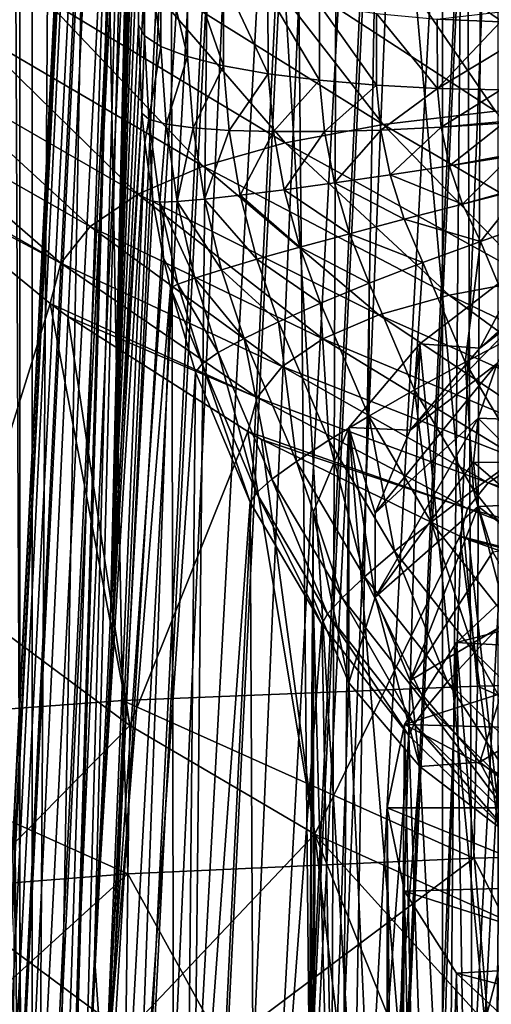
# Model space of a CAD drawing. Header units: metres. Extents: x -24 to 24, y -69 to 184.
# Tile 360 of 656: x -13.41 to -11.52, y 123.95 to 127.9. Entities that reach past the tile are written whole.
import ezdxf

# ---------------------------------------------------------------- set-up
doc = ezdxf.new("R2010")
doc.units = ezdxf.units.M
for name, color, linetype in [('1772', 7, 'CONTINUOUS'), ('1905', 7, 'CONTINUOUS'), ('1939', 7, 'CONTINUOUS'), ('3485', 7, 'CONTINUOUS'), ('367', 7, 'CONTINUOUS'), ('369', 7, 'CONTINUOUS'), ('373', 7, 'CONTINUOUS'), ('381', 7, 'CONTINUOUS'), ('382', 7, 'CONTINUOUS'), ('407', 7, 'CONTINUOUS'), ('417', 2, 'CONTINUOUS'), ('418', 3, 'CONTINUOUS'), ('427', 2, 'CONTINUOUS'), ('436', 7, 'CONTINUOUS'), ('437', 7, 'CONTINUOUS'), ('489', 7, 'CONTINUOUS'), ('490', 7, 'CONTINUOUS'), ('491', 7, 'CONTINUOUS'), ('513', 7, 'CONTINUOUS'), ('554', 2, 'CONTINUOUS'), ('563', 2, 'CONTINUOUS')]:
    doc.layers.add(name, color=color, linetype=linetype)

msp = doc.modelspace()

# ---------------------------------------------------------------- linework, layer by layer
at = {"layer": '1772'}
for points in [[(-11.492984, 126.51994, 223.622903), (-11.569776, 126.30053, 222.830536), (-11.358365, 126.292622, 223.201253)], [(-11.569776, 126.30053, 222.830536), (-11.588732, 126.124379, 222.193657), (-11.392003, 126.123366, 222.601197)], [(-11.358365, 126.292622, 223.201253), (-11.569776, 126.30053, 222.830536), (-11.392003, 126.123366, 222.601197)], [(-11.392003, 126.123366, 222.601197), (-11.588732, 126.124379, 222.193657), (-11.391558, 125.955093, 222.003946)], [(-11.588732, 126.124379, 222.193657), (-11.569726, 125.9468, 221.551761), (-11.391558, 125.955093, 222.003946)], [(-11.391558, 125.955093, 222.003946), (-11.569726, 125.9468, 221.551761), (-11.357111, 125.78612, 221.404918)], [(-11.569726, 125.9468, 221.551761), (-11.510356, 125.764342, 220.892899), (-11.357111, 125.78612, 221.404918)]]:
    msp.add_3dface(points, dxfattribs=at)
at = {"layer": '1905'}
for points in [[(-11.655954, 125.400946, 225.138283), (-11.310268, 125.723192, 226.340919), (-10.637444, 125.664509, 226.121914)], [(-10.962562, 125.361433, 224.990819), (-11.655954, 125.400946, 225.138283), (-10.637444, 125.664509, 226.121914)], [(-11.865022, 125.070901, 223.906539), (-11.655954, 125.400946, 225.138283), (-10.962562, 125.361433, 224.990819)], [(-11.159182, 125.051038, 223.832406), (-11.865022, 125.070901, 223.906539), (-10.962562, 125.361433, 224.990819)], [(-11.935, 124.736889, 222.659989), (-11.865022, 125.070901, 223.906539), (-11.225, 124.736889, 222.659989)], [(-11.225, 124.736889, 222.659989), (-11.865022, 125.070901, 223.906539), (-11.159182, 125.051038, 223.832406)], [(-11.935, 124.736889, 222.659989), (-11.225, 124.736889, 222.659989), (-11.159182, 124.422742, 221.487576)], [(-11.865021, 124.402876, 221.413433), (-11.935, 124.736889, 222.659989), (-11.159182, 124.422742, 221.487576)], [(-10.962563, 124.112347, 220.329165), (-11.865021, 124.402876, 221.413433), (-11.159182, 124.422742, 221.487576)], [(-11.655952, 124.07283, 220.181687), (-11.865021, 124.402876, 221.413433), (-10.962563, 124.112347, 220.329165)], [(-10.637447, 123.809272, 219.198074), (-11.655952, 124.07283, 220.181687), (-10.962563, 124.112347, 220.329165)], [(-11.310265, 123.750584, 218.979048), (-11.655952, 124.07283, 220.181687), (-10.637447, 123.809272, 219.198074)]]:
    msp.add_3dface(points, dxfattribs=at)
at = {"layer": '1939'}
for points in [[(-11.935, 124.736889, 222.659989), (-11.865021, 124.402876, 221.413433), (-11.935, 120.732408, 223.732986)], [(-11.935, 120.732408, 223.732986), (-11.865021, 124.402876, 221.413433), (-11.896881, 120.464463, 222.818033)], [(-11.896881, 120.464463, 222.818033), (-11.865021, 124.402876, 221.413433), (-11.782335, 120.154777, 221.917788)], [(-11.865021, 124.402876, 221.413433), (-11.655952, 124.07283, 220.181687), (-11.782335, 120.154777, 221.917788)], [(-11.782335, 120.154777, 221.917788), (-11.655952, 124.07283, 220.181687), (-11.591013, 119.804299, 221.036571)], [(-11.655952, 124.07283, 220.181687), (-11.310265, 123.750584, 218.979048), (-11.591013, 119.804299, 221.036571)]]:
    msp.add_3dface(points, dxfattribs=at)
at = {"layer": '3485'}
for points in [[(-11.310268, 125.723192, 226.340919), (-11.655954, 125.400946, 225.138283), (-11.322133, 121.367769, 227.471313)], [(-11.655954, 125.400946, 225.138283), (-11.865022, 125.070901, 223.906539), (-11.782335, 121.139764, 225.593809)], [(-11.655954, 125.400946, 225.138283), (-11.782335, 121.139764, 225.593809), (-11.591013, 121.276849, 226.532204)], [(-11.655954, 125.400946, 225.138283), (-11.591013, 121.276849, 226.532204), (-11.322133, 121.367769, 227.471313)], [(-11.865022, 125.070901, 223.906539), (-11.935, 124.736889, 222.659989), (-11.896881, 120.957837, 224.659331)], [(-11.865022, 125.070901, 223.906539), (-11.896881, 120.957837, 224.659331), (-11.782335, 121.139764, 225.593809)], [(-11.935, 124.736889, 222.659989), (-11.935, 120.732408, 223.732986), (-11.896881, 120.957837, 224.659331)]]:
    msp.add_3dface(points, dxfattribs=at)
at = {"layer": '367'}
for points in [[(-13.359252, 145.2, -20.238401), (-15.119628, -68.3, -18.959413), (-15.119628, 145.2, -18.959413)], [(-13.359252, -68.3, -20.238401), (-15.119628, -68.3, -18.959413), (-13.359252, 145.2, -20.238401)], [(-11.491315, 145.2, -21.354442), (-13.359252, -68.3, -20.238401), (-13.359252, 145.2, -20.238401)], [(-11.491315, -68.3, -21.354442), (-13.359252, -68.3, -20.238401), (-11.491315, 145.2, -21.354442)]]:
    msp.add_3dface(points, dxfattribs=at)
at = {"layer": '369'}
for points in [[(-13.359252, 145.2, 20.238401), (-15.119628, 145.2, 18.959413), (-14.308195, 125.070032, 19.579021)], [(-12.996919, 125.167493, 20.472973), (-13.359252, 145.2, 20.238401), (-14.308195, 125.070032, 19.579021)], [(-11.572678, 125.225229, 21.310458), (-13.359252, 145.2, 20.238401), (-12.996919, 125.167493, 20.472973)], [(-11.491315, 145.2, 21.354442), (-13.359252, 145.2, 20.238401), (-11.572678, 125.225229, 21.310458)], [(-10.064338, 125.258611, 22.062901), (-11.491315, 145.2, 21.354442), (-11.572678, 125.225229, 21.310458)]]:
    msp.add_3dface(points, dxfattribs=at)
at = {"layer": '373'}
for points in [[(-11.254964, 146.107306, 238.800343), (-11.569929, 116.809948, 30.390482), (-11.674975, 146.058917, 238.525261)], [(-10.953393, 116.8701, 30.718679), (-11.569929, 116.809948, 30.390482), (-11.254964, 146.107306, 238.800343)], [(-11.674975, 146.058917, 238.525261), (-12.17884, 116.746511, 30.04304), (-12.078523, 146.007389, 238.227517)], [(-11.569929, 116.809948, 30.390482), (-12.17884, 116.746511, 30.04304), (-11.674975, 146.058917, 238.525261)], [(-12.078523, 146.007389, 238.227517), (-12.17884, 116.746511, 30.04304), (-12.464344, 145.952922, 237.908019)], [(-12.464344, 145.952922, 237.908019), (-12.780132, 116.6798, 29.676231), (-12.831446, 145.895709, 237.567675)], [(-12.17884, 116.746511, 30.04304), (-12.780132, 116.6798, 29.676231), (-12.464344, 145.952922, 237.908019)], [(-12.831446, 145.895709, 237.567675), (-13.373426, 116.609861, 29.29012), (-13.178597, 145.835987, 237.207629)], [(-12.780132, 116.6798, 29.676231), (-13.373426, 116.609861, 29.29012), (-12.831446, 145.895709, 237.567675)], [(-13.178597, 145.835987, 237.207629), (-13.373426, 116.609861, 29.29012), (-13.504518, 145.774018, 236.829209)], [(-13.373426, 116.609861, 29.29012), (-13.957038, 116.536898, 28.885612), (-13.504518, 145.774018, 236.829209)]]:
    msp.add_3dface(points, dxfattribs=at)
at = {"layer": '381'}
for points in [[(-13.927931, 127.286742, 234.523937), (-13.656045, 125.578219, 228.826482), (-13.286687, 126.761318, 234.661504)], [(-13.656045, 125.578219, 228.826482), (-12.966481, 125.067138, 228.938637), (-13.286687, 126.761318, 234.661504)], [(-13.286687, 126.761318, 234.661504), (-12.966481, 125.067138, 228.938637), (-13.215379, 126.709445, 234.675029)], [(-13.215379, 126.709445, 234.675029), (-12.966481, 125.067138, 228.938637), (-12.493996, 126.247002, 234.795009)], [(-12.966481, 125.067138, 228.938637), (-12.224424, 124.631591, 229.033138), (-12.493996, 126.247002, 234.795009)], [(-12.493996, 126.247002, 234.795009), (-12.224424, 124.631591, 229.033138), (-12.438428, 126.215704, 234.803083)], [(-12.438428, 126.215704, 234.803083), (-12.224424, 124.631591, 229.033138), (-11.643676, 125.827355, 234.902519)], [(-12.224424, 124.631591, 229.033138), (-11.438562, 124.276674, 229.10888), (-11.643676, 125.827355, 234.902519)], [(-11.643676, 125.827355, 234.902519), (-11.438562, 124.276674, 229.10888), (-11.607566, 125.812182, 234.906369)], [(-11.607566, 125.812182, 234.906369), (-11.438562, 124.276674, 229.10888), (-10.747829, 125.50835, 234.982504)], [(-13.656045, 125.578219, 228.826482), (-13.676997, 124.345172, 223.000903), (-12.966481, 125.067138, 228.938637)], [(-13.676997, 124.345172, 223.000903), (-12.983201, 123.830405, 223.093303), (-12.966481, 125.067138, 228.938637)], [(-12.966481, 125.067138, 228.938637), (-12.983201, 123.830405, 223.093303), (-12.224424, 124.631591, 229.033138)], [(-12.983201, 123.830405, 223.093303), (-12.249137, 123.398801, 223.169045), (-12.224424, 124.631591, 229.033138)], [(-12.224424, 124.631591, 229.033138), (-12.249137, 123.398801, 223.169045), (-12.227839, 123.501162, 223.753604)], [(-12.109979, 123.66092, 224.860307), (-12.224424, 124.631591, 229.033138), (-12.227839, 123.501162, 223.753604)], [(-11.88404, 123.783746, 225.992101), (-12.224424, 124.631591, 229.033138), (-12.109979, 123.66092, 224.860307)], [(-11.542378, 123.876454, 227.138456), (-12.224424, 124.631591, 229.033138), (-11.88404, 123.783746, 225.992101)], [(-11.438562, 124.276674, 229.10888), (-12.224424, 124.631591, 229.033138), (-11.542378, 123.876454, 227.138456)], [(-13.676997, 124.345172, 223.000903), (-13.266522, 123.001167, 217.1875), (-12.983201, 123.830405, 223.093303)], [(-13.638657, 123.286102, 217.147274), (-13.266522, 123.001167, 217.1875), (-13.676997, 124.345172, 223.000903)], [(-11.084949, 123.950438, 228.268707), (-11.438562, 124.276674, 229.10888), (-11.542378, 123.876454, 227.138456)]]:
    msp.add_3dface(points, dxfattribs=at)
at = {"layer": '382'}
for points in [[(-13.315746, 127.992415, 237.30681), (-14.214785, 128.601526, 236.694946), (-13.612519, 127.86397, 236.6318)], [(-11.41499, 128.282943, 239.593786), (-11.985081, 128.244721, 239.100275), (-10.997831, 127.56716, 239.120145)], [(-11.985081, 128.244721, 239.100275), (-12.49647, 128.183454, 238.549624), (-11.50029, 127.53375, 238.687733)], [(-10.997831, 127.56716, 239.120145), (-11.985081, 128.244721, 239.100275), (-11.50029, 127.53375, 238.687733)], [(-12.49647, 128.183454, 238.549624), (-12.942004, 128.099168, 237.948998), (-11.951025, 127.480121, 238.205364)], [(-11.50029, 127.53375, 238.687733), (-12.49647, 128.183454, 238.549624), (-11.951025, 127.480121, 238.205364)], [(-12.942004, 128.099168, 237.948998), (-13.315746, 127.992415, 237.30681), (-12.343762, 127.406309, 237.679296)], [(-11.951025, 127.480121, 238.205364), (-12.942004, 128.099168, 237.948998), (-12.343762, 127.406309, 237.679296)], [(-13.315746, 127.992415, 237.30681), (-13.612519, 127.86397, 236.6318), (-12.673289, 127.312802, 237.116861)], [(-12.343762, 127.406309, 237.679296), (-13.315746, 127.992415, 237.30681), (-12.673289, 127.312802, 237.116861)], [(-13.612519, 127.86397, 236.6318), (-13.828748, 127.715056, 235.933066), (-12.935055, 127.200284, 236.525673)], [(-12.673289, 127.312802, 237.116861), (-13.612519, 127.86397, 236.6318), (-12.935055, 127.200284, 236.525673)], [(-13.828748, 127.715056, 235.933066), (-13.961722, 127.547266, 235.220171), (-13.125898, 127.069822, 235.913649)], [(-12.935055, 127.200284, 236.525673), (-13.828748, 127.715056, 235.933066), (-13.125898, 127.069822, 235.913649)], [(-13.961722, 127.547266, 235.220171), (-14.010471, 127.362986, 234.503902), (-13.243407, 126.922805, 235.289122)], [(-13.125898, 127.069822, 235.913649), (-13.961722, 127.547266, 235.220171), (-13.243407, 126.922805, 235.289122)], [(-11.50029, 127.53375, 238.687733), (-11.951025, 127.480121, 238.205364), (-10.963582, 126.903111, 238.213462)], [(-11.951025, 127.480121, 238.205364), (-12.343762, 127.406309, 237.679296), (-11.349379, 126.857585, 237.803898)], [(-10.963582, 126.903111, 238.213462), (-11.951025, 127.480121, 238.205364), (-11.349379, 126.857585, 237.803898)], [(-12.343762, 127.406309, 237.679296), (-12.673289, 127.312802, 237.116861), (-11.685584, 126.794902, 237.35732)], [(-11.349379, 126.857585, 237.803898), (-12.343762, 127.406309, 237.679296), (-11.685584, 126.794902, 237.35732)], [(-14.010471, 127.362986, 234.503902), (-13.927931, 127.286742, 234.523937), (-13.243407, 126.922805, 235.289122)], [(-12.673289, 127.312802, 237.116861), (-12.935055, 127.200284, 236.525673), (-11.967762, 126.715482, 236.879908)], [(-11.685584, 126.794902, 237.35732), (-12.673289, 127.312802, 237.116861), (-11.967762, 126.715482, 236.879908)], [(-13.927931, 127.286742, 234.523937), (-13.286687, 126.761318, 234.661504), (-13.243407, 126.922805, 235.289122)], [(-12.935055, 127.200284, 236.525673), (-13.125898, 127.069822, 235.913649), (-12.192033, 126.619912, 236.378073)], [(-11.967762, 126.715482, 236.879908), (-12.935055, 127.200284, 236.525673), (-12.192033, 126.619912, 236.378073)], [(-13.125898, 127.069822, 235.913649), (-13.243407, 126.922805, 235.289122), (-12.355674, 126.509095, 235.858478)], [(-12.192033, 126.619912, 236.378073), (-13.125898, 127.069822, 235.913649), (-12.355674, 126.509095, 235.858478)], [(-13.243407, 126.922805, 235.289122), (-13.286687, 126.761318, 234.661504), (-12.4566, 126.384205, 235.32814)], [(-12.355674, 126.509095, 235.858478), (-13.243407, 126.922805, 235.289122), (-12.4566, 126.384205, 235.32814)], [(-11.349379, 126.857585, 237.803898), (-11.685584, 126.794902, 237.35732), (-10.700093, 126.324706, 237.350941)], [(-11.685584, 126.794902, 237.35732), (-11.967762, 126.715482, 236.879908), (-10.976837, 126.273646, 236.987653)], [(-10.700093, 126.324706, 237.350941), (-11.685584, 126.794902, 237.35732), (-10.976837, 126.273646, 236.987653)], [(-13.286687, 126.761318, 234.661504), (-13.215379, 126.709445, 234.675029), (-12.4566, 126.384205, 235.32814)], [(-11.967762, 126.715482, 236.879908), (-12.192033, 126.619912, 236.378073), (-11.209207, 126.208954, 236.599322)], [(-10.976837, 126.273646, 236.987653), (-11.967762, 126.715482, 236.879908), (-11.209207, 126.208954, 236.599322)], [(-13.215379, 126.709445, 234.675029), (-12.493996, 126.247002, 234.795009), (-12.4566, 126.384205, 235.32814)], [(-12.192033, 126.619912, 236.378073), (-12.355674, 126.509095, 235.858478), (-11.394025, 126.131113, 236.191101)], [(-11.209207, 126.208954, 236.599322), (-12.192033, 126.619912, 236.378073), (-11.394025, 126.131113, 236.191101)], [(-12.355674, 126.509095, 235.858478), (-12.4566, 126.384205, 235.32814), (-11.529038, 126.040855, 235.768337)], [(-11.394025, 126.131113, 236.191101), (-12.355674, 126.509095, 235.858478), (-11.529038, 126.040855, 235.768337)], [(-12.4566, 126.384205, 235.32814), (-12.493996, 126.247002, 234.795009), (-11.612497, 125.939128, 235.33667)], [(-11.529038, 126.040855, 235.768337), (-12.4566, 126.384205, 235.32814), (-11.612497, 125.939128, 235.33667)], [(-12.493996, 126.247002, 234.795009), (-12.438428, 126.215704, 234.803083), (-11.612497, 125.939128, 235.33667)], [(-12.438428, 126.215704, 234.803083), (-11.643676, 125.827355, 234.902519), (-11.612497, 125.939128, 235.33667)], [(-11.394025, 126.131113, 236.191101), (-11.529038, 126.040855, 235.768337), (-10.552388, 125.740842, 235.967418)], [(-11.529038, 126.040855, 235.768337), (-11.612497, 125.939128, 235.33667), (-10.657751, 125.671765, 235.644509)], [(-10.552388, 125.740842, 235.967418), (-11.529038, 126.040855, 235.768337), (-10.657751, 125.671765, 235.644509)], [(-11.612497, 125.939128, 235.33667), (-11.643676, 125.827355, 234.902519), (-10.723109, 125.593909, 235.314591)], [(-10.657751, 125.671765, 235.644509), (-11.612497, 125.939128, 235.33667), (-10.723109, 125.593909, 235.314591)], [(-11.643676, 125.827355, 234.902519), (-11.607566, 125.812182, 234.906369), (-10.723109, 125.593909, 235.314591)], [(-11.607566, 125.812182, 234.906369), (-10.747829, 125.50835, 234.982504), (-10.723109, 125.593909, 235.314591)]]:
    msp.add_3dface(points, dxfattribs=at)
at = {"layer": '407'}
for points in [[(-10.064338, 125.258611, 22.062901), (-11.572678, 125.225229, 21.310458), (-10.075242, 124.570545, 22.089184)], [(-11.572678, 125.225229, 21.310458), (-12.996919, 125.167493, 20.472973), (-11.58695, 124.535271, 21.332288)], [(-11.572678, 125.225229, 21.310458), (-11.58695, 124.535271, 21.332288), (-10.075242, 124.570545, 22.089184)], [(-12.996919, 125.167493, 20.472973), (-14.308195, 125.070032, 19.579021), (-12.974537, 124.472091, 20.515938)], [(-12.996919, 125.167493, 20.472973), (-12.974537, 124.472091, 20.515938), (-11.58695, 124.535271, 21.332288)], [(-14.308195, 125.070032, 19.579021), (-14.240614, 124.373533, 19.657036), (-12.974537, 124.472091, 20.515938)], [(-11.58695, 124.535271, 21.332288), (-11.23707, 123.835619, 21.611262), (-10.075242, 124.570545, 22.089184)], [(-12.974537, 124.472091, 20.515938), (-12.593535, 123.780164, 20.843835), (-11.58695, 124.535271, 21.332288)], [(-12.593535, 123.780164, 20.843835), (-11.23707, 123.835619, 21.611262), (-11.58695, 124.535271, 21.332288)], [(-14.240614, 124.373533, 19.657036), (-13.835241, 123.692059, 20.035364), (-12.974537, 124.472091, 20.515938)], [(-13.835241, 123.692059, 20.035364), (-12.593535, 123.780164, 20.843835), (-12.974537, 124.472091, 20.515938)]]:
    msp.add_3dface(points, dxfattribs=at)
at = {"layer": '417'}
for points in [[(-11.37995, 126.924657, 226.767961), (-11.542378, 123.876454, 227.138456), (-11.803501, 126.599307, 225.553738)], [(-11.084949, 123.950438, 228.268707), (-11.542378, 123.876454, 227.138456), (-11.37995, 126.924657, 226.767961)], [(-11.803501, 126.599307, 225.553738), (-11.88404, 123.783746, 225.992101), (-12.088643, 126.264017, 224.30242)], [(-11.542378, 123.876454, 227.138456), (-11.88404, 123.783746, 225.992101), (-11.803501, 126.599307, 225.553738)], [(-12.088643, 126.264017, 224.30242), (-12.227839, 123.501162, 223.753604), (-12.232036, 125.922744, 223.028772)], [(-12.109979, 123.66092, 224.860307), (-12.227839, 123.501162, 223.753604), (-12.088643, 126.264017, 224.30242)], [(-11.88404, 123.783746, 225.992101), (-12.109979, 123.66092, 224.860307), (-12.088643, 126.264017, 224.30242)], [(-12.227839, 123.501162, 223.753604), (-12.249137, 123.398801, 223.169045), (-12.232036, 125.922744, 223.028772)], [(-12.249137, 123.398801, 223.169045), (-12.244528, 123.300249, 222.665914), (-12.232036, 125.922744, 223.028772)], [(-12.232036, 125.922744, 223.028772), (-12.244528, 123.300249, 222.665914), (-12.232036, 125.579478, 221.747685)], [(-12.244528, 123.300249, 222.665914), (-12.161558, 123.056702, 221.589003), (-12.232036, 125.579478, 221.747685)], [(-12.232036, 125.579478, 221.747685), (-12.161558, 123.056702, 221.589003), (-12.088643, 125.238205, 220.474037)], [(-12.161558, 123.056702, 221.589003), (-11.974943, 122.771781, 220.514154), (-12.088643, 125.238205, 220.474037)], [(-12.088643, 125.238205, 220.474037), (-11.974943, 122.771781, 220.514154), (-11.803501, 124.902915, 219.222719)], [(-11.974943, 122.771781, 220.514154), (-11.676682, 122.451765, 219.437904), (-11.803501, 124.902915, 219.222719)], [(-11.803501, 124.902915, 219.222719), (-11.676682, 122.451765, 219.437904), (-11.37995, 124.577565, 218.008496)], [(-11.676682, 122.451765, 219.437904), (-11.263598, 122.114337, 218.376808), (-11.37995, 124.577565, 218.008496)]]:
    msp.add_3dface(points, dxfattribs=at)
at = {"layer": '418'}
for points in [[(-11.37995, 126.924657, 226.767961), (-11.803501, 126.599307, 225.553738), (-11.562613, 126.581996, 225.489133)], [(-11.147736, 126.900687, 226.678503), (-11.37995, 126.924657, 226.767961), (-11.562613, 126.581996, 225.489133)], [(-11.803501, 126.599307, 225.553738), (-12.088643, 126.264017, 224.30242), (-11.841929, 126.253561, 224.263397)], [(-11.562613, 126.581996, 225.489133), (-11.803501, 126.599307, 225.553738), (-11.841929, 126.253561, 224.263397)], [(-12.088643, 126.264017, 224.30242), (-12.232036, 125.922744, 223.028772), (-12.088643, 125.238205, 220.474037)], [(-11.982401, 125.919248, 223.015724), (-12.088643, 126.264017, 224.30242), (-11.982401, 125.582975, 221.760734)], [(-11.841929, 126.253561, 224.263397), (-12.088643, 126.264017, 224.30242), (-11.982401, 125.919248, 223.015724)], [(-12.088643, 126.264017, 224.30242), (-12.088643, 125.238205, 220.474037), (-11.982401, 125.582975, 221.760734)], [(-12.232036, 125.922744, 223.028772), (-12.232036, 125.579478, 221.747685), (-12.088643, 125.238205, 220.474037)], [(-12.088643, 125.238205, 220.474037), (-11.803501, 124.902915, 219.222719), (-11.982401, 125.582975, 221.760734)], [(-11.982401, 125.582975, 221.760734), (-11.803501, 124.902915, 219.222719), (-11.841929, 125.248661, 220.51306)], [(-11.841929, 125.248661, 220.51306), (-11.803501, 124.902915, 219.222719), (-11.562613, 124.920226, 219.287324)], [(-11.803501, 124.902915, 219.222719), (-11.37995, 124.577565, 218.008496), (-11.562613, 124.920226, 219.287324)], [(-11.562613, 124.920226, 219.287324), (-11.37995, 124.577565, 218.008496), (-11.147736, 124.601536, 218.097954)]]:
    msp.add_3dface(points, dxfattribs=at)
at = {"layer": '427'}
for points in [[(-10.764854, 127.268775, 226.318952), (-11.562613, 126.581996, 225.489133), (-10.982822, 127.1101, 225.748802)], [(-11.147736, 126.900687, 226.678503), (-11.562613, 126.581996, 225.489133), (-10.764854, 127.268775, 226.318952)], [(-10.982822, 127.1101, 225.748802), (-11.562613, 126.581996, 225.489133), (-11.309852, 126.797338, 224.623163)], [(-11.309852, 126.797338, 224.623163), (-11.841929, 126.253561, 224.263397), (-11.492984, 126.51994, 223.622903)], [(-11.562613, 126.581996, 225.489133), (-11.841929, 126.253561, 224.263397), (-11.309852, 126.797338, 224.623163)], [(-11.492984, 126.51994, 223.622903), (-11.982401, 125.919248, 223.015724), (-11.569776, 126.30053, 222.830536)], [(-11.841929, 126.253561, 224.263397), (-11.982401, 125.919248, 223.015724), (-11.492984, 126.51994, 223.622903)], [(-11.569776, 126.30053, 222.830536), (-11.982401, 125.582975, 221.760734), (-11.588732, 126.124379, 222.193657)], [(-11.982401, 125.919248, 223.015724), (-11.982401, 125.582975, 221.760734), (-11.569776, 126.30053, 222.830536)], [(-11.588732, 126.124379, 222.193657), (-11.982401, 125.582975, 221.760734), (-11.569726, 125.9468, 221.551761)], [(-11.982401, 125.582975, 221.760734), (-11.841929, 125.248661, 220.51306), (-11.569726, 125.9468, 221.551761)], [(-11.569726, 125.9468, 221.551761), (-11.841929, 125.248661, 220.51306), (-11.510356, 125.764342, 220.892899)], [(-11.510356, 125.764342, 220.892899), (-11.841929, 125.248661, 220.51306), (-11.372354, 125.527751, 220.039578)], [(-11.841929, 125.248661, 220.51306), (-11.562613, 124.920226, 219.287324), (-11.372354, 125.527751, 220.039578)], [(-11.372354, 125.527751, 220.039578), (-11.562613, 124.920226, 219.287324), (-11.08044, 125.215126, 218.913847)], [(-11.562613, 124.920226, 219.287324), (-11.147736, 124.601536, 218.097954), (-11.08044, 125.215126, 218.913847)]]:
    msp.add_3dface(points, dxfattribs=at)
at = {"layer": '436'}
for points in [[(-13.428175, 124.76326, 135.006318), (-12.745056, 138.532586, 232.854241), (-13.380393, 118.395665, 141.850526)], [(-13.380393, 118.395665, 141.850526), (-12.745056, 138.532586, 232.854241), (-13.286087, 120.394167, 155.358564)], [(-13.286087, 120.394167, 155.358564), (-12.745056, 138.532586, 232.854241), (-13.266832, 120.801618, 158.116644)], [(-13.266832, 120.801618, 158.116644), (-12.745056, 138.532586, 232.854241), (-13.155056, 123.162211, 174.127162)], [(-13.155056, 123.162211, 174.127162), (-12.745056, 138.532586, 232.854241), (-13.108757, 124.138611, 180.758827)], [(-13.108757, 124.138611, 180.758827), (-12.745056, 138.532586, 232.854241), (-13.04397, 125.506799, 190.038757)], [(-13.04397, 125.506799, 190.038757), (-12.745056, 138.532586, 232.854241), (-12.914484, 130.650614, 208.585911)], [(-12.917754, 130.488873, 208.117515), (-13.04397, 125.506799, 190.038757), (-12.914484, 130.650614, 208.585911)], [(-12.920836, 130.262304, 207.676091), (-13.04397, 125.506799, 190.038757), (-12.917754, 130.488873, 208.117515)], [(-12.923662, 129.975615, 207.271235), (-13.04397, 125.506799, 190.038757), (-12.920836, 130.262304, 207.676091)], [(-12.926178, 129.634525, 206.910966), (-13.04397, 125.506799, 190.038757), (-12.923662, 129.975615, 207.271235)], [(-12.928331, 129.245874, 206.602586), (-13.04397, 125.506799, 190.038757), (-12.926178, 129.634525, 206.910966)], [(-12.930078, 128.817497, 206.352293), (-13.04397, 125.506799, 190.038757), (-12.928331, 129.245874, 206.602586)], [(-12.931385, 128.357888, 206.165119), (-13.04397, 125.506799, 190.038757), (-12.930078, 128.817497, 206.352293)], [(-12.93222, 127.88, 206.045471), (-13.04397, 125.506799, 190.038757), (-12.931385, 128.357888, 206.165119)], [(-13.463452, 116.632611, 129.953334), (-13.428175, 124.76326, 135.006318), (-13.380393, 118.395665, 141.850526)]]:
    msp.add_3dface(points, dxfattribs=at)
at = {"layer": '437'}
for points in [[(-13.04397, 125.506799, 190.038757), (-12.93222, 127.88, 206.045471), (-12.918165, 127.525239, 206.030365)], [(-12.907193, 127.408144, 206.029049), (-13.108757, 124.138611, 180.758827), (-12.918165, 127.525239, 206.030365)], [(-13.108757, 124.138611, 180.758827), (-13.04397, 125.506799, 190.038757), (-12.918165, 127.525239, 206.030365)], [(-13.067047, 123.552036, 180.845732), (-13.108757, 124.138611, 180.758827), (-12.907193, 127.408144, 206.029049)], [(-12.875309, 127.172472, 206.031837), (-13.067047, 123.552036, 180.845732), (-12.907193, 127.408144, 206.029049)], [(-12.83125, 126.942785, 206.041389), (-13.067047, 123.552036, 180.845732), (-12.875309, 127.172472, 206.031837)], [(-12.803461, 126.824832, 206.048898), (-13.067047, 123.552036, 180.845732), (-12.83125, 126.942785, 206.041389)], [(-12.943937, 122.976463, 180.929642), (-13.067047, 123.552036, 180.845732), (-12.803461, 126.824832, 206.048898)], [(-12.703086, 126.485931, 206.080251), (-12.943937, 122.976463, 180.929642), (-12.803461, 126.824832, 206.048898)], [(-12.741775, 122.423113, 181.009727), (-12.943937, 122.976463, 180.929642), (-12.703086, 126.485931, 206.080251)], [(-12.484104, 125.96359, 206.14032), (-12.741775, 122.423113, 181.009727), (-12.703086, 126.485931, 206.080251)], [(-12.464426, 121.902562, 181.084457), (-12.741775, 122.423113, 181.009727), (-12.484104, 125.96359, 206.14032)], [(-12.197157, 125.474122, 206.197815), (-12.464426, 121.902562, 181.084457), (-12.484104, 125.96359, 206.14032)], [(-12.117192, 121.424762, 181.152403), (-12.464426, 121.902562, 181.084457), (-12.197157, 125.474122, 206.197815)], [(-11.847558, 125.026895, 206.251637), (-12.117192, 121.424762, 181.152403), (-12.197157, 125.474122, 206.197815)], [(-11.706711, 120.998849, 181.212265), (-12.117192, 121.424762, 181.152403), (-11.847558, 125.026895, 206.251637)], [(-11.441348, 124.629668, 206.300852), (-11.706711, 120.998849, 181.212265), (-11.847558, 125.026895, 206.251637)], [(-11.240831, 120.632963, 181.2629), (-11.706711, 120.998849, 181.212265), (-11.441348, 124.629668, 206.300852)], [(-13.155056, 123.162211, 174.127162), (-13.108757, 124.138611, 180.758827), (-13.067047, 123.552036, 180.845732)]]:
    msp.add_3dface(points, dxfattribs=at)
at = {"layer": '489'}
for points in [[(-11.560749, 127.010856, 207.472566), (-11.322727, 127.094211, 207.492959), (-11.404517, 126.639652, 207.50931)], [(-11.790881, 126.926155, 207.410252), (-11.560749, 127.010856, 207.472566), (-11.621426, 126.525561, 207.450388)], [(-11.621426, 126.525561, 207.450388), (-11.560749, 127.010856, 207.472566), (-11.404517, 126.639652, 207.50931)], [(-12.006577, 126.842517, 207.30779), (-11.790881, 126.926155, 207.410252), (-11.824764, 126.41421, 207.351433)], [(-11.824764, 126.41421, 207.351433), (-11.790881, 126.926155, 207.410252), (-11.621426, 126.525561, 207.450388)], [(-12.201697, 126.762322, 207.168093), (-12.006577, 126.842517, 207.30779), (-12.008791, 126.308743, 207.21524)], [(-12.008791, 126.308743, 207.21524), (-12.006577, 126.842517, 207.30779), (-11.824764, 126.41421, 207.351433)], [(-12.370692, 126.687852, 206.995139), (-12.201697, 126.762322, 207.168093), (-12.16831, 126.212138, 207.045655)], [(-12.16831, 126.212138, 207.045655), (-12.201697, 126.762322, 207.168093), (-12.008791, 126.308743, 207.21524)], [(-12.508752, 126.621225, 206.793846), (-12.370692, 126.687852, 206.995139), (-12.298815, 126.127123, 206.847466)], [(-12.298815, 126.127123, 206.847466), (-12.370692, 126.687852, 206.995139), (-12.16831, 126.212138, 207.045655)], [(-11.621426, 126.525561, 207.450388), (-11.404517, 126.639652, 207.50931), (-11.400333, 126.150509, 207.489536)], [(-12.611949, 126.564338, 206.569944), (-12.508752, 126.621225, 206.793846), (-12.396622, 126.056099, 206.626271)], [(-12.396622, 126.056099, 206.626271), (-12.508752, 126.621225, 206.793846), (-12.298815, 126.127123, 206.847466)], [(-12.677347, 126.518808, 206.329801), (-12.611949, 126.564338, 206.569944), (-12.458968, 126.001072, 206.388315)], [(-12.458968, 126.001072, 206.388315), (-12.611949, 126.564338, 206.569944), (-12.396622, 126.056099, 206.626271)], [(-12.484104, 125.96359, 206.14032), (-12.703086, 126.485931, 206.080251), (-12.677347, 126.518808, 206.329801)], [(-12.484104, 125.96359, 206.14032), (-12.677347, 126.518808, 206.329801), (-12.458968, 126.001072, 206.388315)], [(-11.824764, 126.41421, 207.351433), (-11.621426, 126.525561, 207.450388), (-11.587845, 126.013278, 207.393888)], [(-11.587845, 126.013278, 207.393888), (-11.621426, 126.525561, 207.450388), (-11.400333, 126.150509, 207.489536)], [(-12.008791, 126.308743, 207.21524), (-11.824764, 126.41421, 207.351433), (-11.757572, 125.884183, 207.260964)], [(-11.757572, 125.884183, 207.260964), (-11.824764, 126.41421, 207.351433), (-11.587845, 126.013278, 207.393888)], [(-12.16831, 126.212138, 207.045655), (-12.008791, 126.308743, 207.21524), (-11.904751, 125.766845, 207.094495)], [(-11.904751, 125.766845, 207.094495), (-12.008791, 126.308743, 207.21524), (-11.757572, 125.884183, 207.260964)], [(-12.298815, 126.127123, 206.847466), (-12.16831, 126.212138, 207.045655), (-12.025251, 125.664557, 206.899153)], [(-12.025251, 125.664557, 206.899153), (-12.16831, 126.212138, 207.045655), (-11.904751, 125.766845, 207.094495)], [(-12.396622, 126.056099, 206.626271), (-12.298815, 126.127123, 206.847466), (-12.115691, 125.580191, 206.680419)], [(-12.115691, 125.580191, 206.680419), (-12.298815, 126.127123, 206.847466), (-12.025251, 125.664557, 206.899153)], [(-11.587845, 126.013278, 207.393888), (-11.400333, 126.150509, 207.489536), (-11.300173, 125.647223, 207.434361)], [(-12.458968, 126.001072, 206.388315), (-12.396622, 126.056099, 206.626271), (-12.173534, 125.516114, 206.444432)], [(-12.173534, 125.516114, 206.444432), (-12.396622, 126.056099, 206.626271), (-12.115691, 125.580191, 206.680419)], [(-12.197157, 125.474122, 206.197815), (-12.484104, 125.96359, 206.14032), (-12.458968, 126.001072, 206.388315)], [(-12.197157, 125.474122, 206.197815), (-12.458968, 126.001072, 206.388315), (-12.173534, 125.516114, 206.444432)], [(-11.757572, 125.884183, 207.260964), (-11.587845, 126.013278, 207.393888), (-11.452656, 125.496562, 207.304414)], [(-11.452656, 125.496562, 207.304414), (-11.587845, 126.013278, 207.393888), (-11.300173, 125.647223, 207.434361)], [(-11.904751, 125.766845, 207.094495), (-11.757572, 125.884183, 207.260964), (-11.584859, 125.360279, 207.140751)], [(-11.584859, 125.360279, 207.140751), (-11.757572, 125.884183, 207.260964), (-11.452656, 125.496562, 207.304414)], [(-12.025251, 125.664557, 206.899153), (-11.904751, 125.766845, 207.094495), (-11.693089, 125.242181, 206.947942)], [(-11.693089, 125.242181, 206.947942), (-11.904751, 125.766845, 207.094495), (-11.584859, 125.360279, 207.140751)], [(-12.115691, 125.580191, 206.680419), (-12.025251, 125.664557, 206.899153), (-11.774325, 125.145566, 206.731372)], [(-11.774325, 125.145566, 206.731372), (-12.025251, 125.664557, 206.899153), (-11.693089, 125.242181, 206.947942)], [(-12.173534, 125.516114, 206.444432), (-12.115691, 125.580191, 206.680419), (-11.826296, 125.073131, 206.497089)], [(-11.826296, 125.073131, 206.497089), (-12.115691, 125.580191, 206.680419), (-11.774325, 125.145566, 206.731372)], [(-11.847558, 125.026895, 206.251637), (-12.197157, 125.474122, 206.197815), (-12.173534, 125.516114, 206.444432)], [(-11.847558, 125.026895, 206.251637), (-12.173534, 125.516114, 206.444432), (-11.826296, 125.073131, 206.497089)], [(-11.584859, 125.360279, 207.140751), (-11.452656, 125.496562, 207.304414), (-11.214116, 124.999258, 207.183645)], [(-11.693089, 125.242181, 206.947942), (-11.584859, 125.360279, 207.140751), (-11.308028, 124.867099, 206.993011)], [(-11.308028, 124.867099, 206.993011), (-11.584859, 125.360279, 207.140751), (-11.214116, 124.999258, 207.183645)], [(-11.774325, 125.145566, 206.731372), (-11.693089, 125.242181, 206.947942), (-11.378391, 124.759581, 206.778266)], [(-11.378391, 124.759581, 206.778266), (-11.693089, 125.242181, 206.947942), (-11.308028, 124.867099, 206.993011)], [(-11.826296, 125.073131, 206.497089), (-11.774325, 125.145566, 206.731372), (-11.423246, 124.679697, 206.545385)], [(-11.423246, 124.679697, 206.545385), (-11.774325, 125.145566, 206.731372), (-11.378391, 124.759581, 206.778266)], [(-11.441348, 124.629668, 206.300852), (-11.847558, 125.026895, 206.251637), (-11.826296, 125.073131, 206.497089)], [(-11.441348, 124.629668, 206.300852), (-11.826296, 125.073131, 206.497089), (-11.423246, 124.679697, 206.545385)]]:
    msp.add_3dface(points, dxfattribs=at)
at = {"layer": '490'}
for points in [[(-12.918165, 127.525239, 206.030365), (-12.93222, 127.88, 206.045471), (-12.908767, 127.835777, 206.295696)], [(-12.918165, 127.525239, 206.030365), (-12.908767, 127.835777, 206.295696), (-12.890746, 127.501884, 206.27731)], [(-12.908767, 127.835777, 206.295696), (-12.842581, 127.792834, 206.538376), (-12.890746, 127.501884, 206.27731)], [(-12.890746, 127.501884, 206.27731), (-12.842581, 127.792834, 206.538376), (-12.821739, 127.481834, 206.519126)], [(-12.842581, 127.792834, 206.538376), (-12.735578, 127.752415, 206.766487), (-12.821739, 127.481834, 206.519126)], [(-12.821739, 127.481834, 206.519126), (-12.735578, 127.752415, 206.766487), (-12.713177, 127.466423, 206.746316)], [(-12.735578, 127.752415, 206.766487), (-12.590856, 127.715688, 206.973429), (-12.713177, 127.466423, 206.746316)], [(-12.713177, 127.466423, 206.746316), (-12.590856, 127.715688, 206.973429), (-12.568132, 127.456088, 206.952456)], [(-12.590856, 127.715688, 206.973429), (-12.412602, 127.683717, 207.15321), (-12.568132, 127.456088, 206.952456)], [(-12.568132, 127.456088, 206.952456), (-12.412602, 127.683717, 207.15321), (-12.390706, 127.451121, 207.131714)], [(-12.412602, 127.683717, 207.15321), (-12.205975, 127.657427, 207.30063), (-12.390706, 127.451121, 207.131714)], [(-12.390706, 127.451121, 207.131714), (-12.205975, 127.657427, 207.30063), (-12.185918, 127.451662, 207.279021)], [(-12.205975, 127.657427, 207.30063), (-11.976956, 127.637579, 207.41142), (-12.185918, 127.451662, 207.279021)], [(-12.185918, 127.451662, 207.279021), (-11.976956, 127.637579, 207.41142), (-11.959558, 127.457696, 207.39021)], [(-11.976956, 127.637579, 207.41142), (-11.732173, 127.624748, 207.482375), (-11.959558, 127.457696, 207.39021)], [(-11.959558, 127.457696, 207.39021), (-11.732173, 127.624748, 207.482375), (-11.718031, 127.469052, 207.462136)], [(-11.732173, 127.624748, 207.482375), (-11.47871, 127.619297, 207.511439), (-11.718031, 127.469052, 207.462136)], [(-11.47871, 127.619297, 207.511439), (-11.469073, 127.491621, 207.493411), (-11.718031, 127.469052, 207.462136)], [(-12.907193, 127.408144, 206.029049), (-12.918165, 127.525239, 206.030365), (-12.890746, 127.501884, 206.27731)], [(-12.875309, 127.172472, 206.031837), (-12.907193, 127.408144, 206.029049), (-12.890746, 127.501884, 206.27731)], [(-12.890746, 127.501884, 206.27731), (-12.821739, 127.481834, 206.519126), (-12.846235, 127.168084, 206.277475)], [(-12.875309, 127.172472, 206.031837), (-12.890746, 127.501884, 206.27731), (-12.846235, 127.168084, 206.277475)], [(-12.846235, 127.168084, 206.277475), (-12.821739, 127.481834, 206.519126), (-12.776477, 127.170671, 206.51852)], [(-12.821739, 127.481834, 206.519126), (-12.713177, 127.466423, 206.746316), (-12.776477, 127.170671, 206.51852)], [(-12.776477, 127.170671, 206.51852), (-12.713177, 127.466423, 206.746316), (-12.668066, 127.180044, 206.744649)], [(-12.713177, 127.466423, 206.746316), (-12.568132, 127.456088, 206.952456), (-12.668066, 127.180044, 206.744649)], [(-11.959558, 127.457696, 207.39021), (-11.718031, 127.469052, 207.462136), (-11.922826, 127.277483, 207.38329)], [(-11.922826, 127.277483, 207.38329), (-11.718031, 127.469052, 207.462136), (-11.684764, 127.31341, 207.454074)], [(-11.469073, 127.491621, 207.493411), (-11.468178, 127.485516, 207.492771), (-11.718031, 127.469052, 207.462136)], [(-11.718031, 127.469052, 207.462136), (-11.468178, 127.485516, 207.492771), (-11.684764, 127.31341, 207.454074)], [(-11.468178, 127.485516, 207.492771), (-11.440843, 127.359807, 207.484019), (-11.684764, 127.31341, 207.454074)], [(-12.668066, 127.180044, 206.744649), (-12.568132, 127.456088, 206.952456), (-12.524036, 127.19594, 206.949534)], [(-12.568132, 127.456088, 206.952456), (-12.390706, 127.451121, 207.131714), (-12.524036, 127.19594, 206.949534)], [(-12.524036, 127.19594, 206.949534), (-12.390706, 127.451121, 207.131714), (-12.348418, 127.217914, 207.127439)], [(-12.390706, 127.451121, 207.131714), (-12.185918, 127.451662, 207.279021), (-12.348418, 127.217914, 207.127439)], [(-12.348418, 127.217914, 207.127439), (-12.185918, 127.451662, 207.279021), (-12.146127, 127.245351, 207.273386)], [(-12.185918, 127.451662, 207.279021), (-11.959558, 127.457696, 207.39021), (-12.146127, 127.245351, 207.273386)], [(-12.146127, 127.245351, 207.273386), (-11.959558, 127.457696, 207.39021), (-11.922826, 127.277483, 207.38329)], [(-11.440843, 127.359807, 207.484019), (-11.43863, 127.352225, 207.48376), (-11.684764, 127.31341, 207.454074)], [(-11.684764, 127.31341, 207.454074), (-11.43863, 127.352225, 207.48376), (-11.63215, 127.159943, 207.457831)], [(-11.43863, 127.352225, 207.48376), (-11.39223, 127.226335, 207.483876), (-11.63215, 127.159943, 207.457831)], [(-11.922826, 127.277483, 207.38329), (-11.684764, 127.31341, 207.454074), (-11.63215, 127.159943, 207.457831)], [(-12.146127, 127.245351, 207.273386), (-11.922826, 127.277483, 207.38329), (-11.866437, 127.099437, 207.39029)], [(-11.866437, 127.099437, 207.39029), (-11.922826, 127.277483, 207.38329), (-11.63215, 127.159943, 207.457831)], [(-12.348418, 127.217914, 207.127439), (-12.146127, 127.245351, 207.273386), (-12.086199, 127.041321, 207.283333)], [(-12.086199, 127.041321, 207.283333), (-12.146127, 127.245351, 207.273386), (-11.866437, 127.099437, 207.39029)], [(-11.39223, 127.226335, 207.483876), (-11.389928, 127.221182, 207.484058), (-11.63215, 127.159943, 207.457831)], [(-12.668066, 127.180044, 206.744649), (-12.524036, 127.19594, 206.949534), (-12.458075, 126.938665, 206.964192)], [(-12.524036, 127.19594, 206.949534), (-12.348418, 127.217914, 207.127439), (-12.285273, 126.987224, 207.13996)], [(-12.458075, 126.938665, 206.964192), (-12.524036, 127.19594, 206.949534), (-12.285273, 126.987224, 207.13996)], [(-12.285273, 126.987224, 207.13996), (-12.348418, 127.217914, 207.127439), (-12.086199, 127.041321, 207.283333)], [(-11.389928, 127.221182, 207.484058), (-11.560749, 127.010856, 207.472566), (-11.63215, 127.159943, 207.457831)], [(-11.389928, 127.221182, 207.484058), (-11.322727, 127.094211, 207.492959), (-11.560749, 127.010856, 207.472566)], [(-12.83125, 126.942785, 206.041389), (-12.875309, 127.172472, 206.031837), (-12.846235, 127.168084, 206.277475)], [(-12.846235, 127.168084, 206.277475), (-12.776477, 127.170671, 206.51852), (-12.706345, 126.863412, 206.535962)], [(-12.774849, 126.83883, 206.295513), (-12.846235, 127.168084, 206.277475), (-12.706345, 126.863412, 206.535962)], [(-12.83125, 126.942785, 206.041389), (-12.846235, 127.168084, 206.277475), (-12.774849, 126.83883, 206.295513)], [(-12.776477, 127.170671, 206.51852), (-12.668066, 127.180044, 206.744649), (-12.599757, 126.897005, 206.760959)], [(-12.706345, 126.863412, 206.535962), (-12.776477, 127.170671, 206.51852), (-12.599757, 126.897005, 206.760959)], [(-12.599757, 126.897005, 206.760959), (-12.668066, 127.180044, 206.744649), (-12.458075, 126.938665, 206.964192)], [(-11.560749, 127.010856, 207.472566), (-11.866437, 127.099437, 207.39029), (-11.63215, 127.159943, 207.457831)], [(-11.790881, 126.926155, 207.410252), (-12.086199, 127.041321, 207.283333), (-11.866437, 127.099437, 207.39029)], [(-11.560749, 127.010856, 207.472566), (-11.790881, 126.926155, 207.410252), (-11.866437, 127.099437, 207.39029)], [(-12.006577, 126.842517, 207.30779), (-12.285273, 126.987224, 207.13996), (-12.086199, 127.041321, 207.283333)], [(-11.790881, 126.926155, 207.410252), (-12.006577, 126.842517, 207.30779), (-12.086199, 127.041321, 207.283333)], [(-12.201697, 126.762322, 207.168093), (-12.458075, 126.938665, 206.964192), (-12.285273, 126.987224, 207.13996)], [(-12.006577, 126.842517, 207.30779), (-12.201697, 126.762322, 207.168093), (-12.285273, 126.987224, 207.13996)], [(-12.803461, 126.824832, 206.048898), (-12.83125, 126.942785, 206.041389), (-12.774849, 126.83883, 206.295513)], [(-12.370692, 126.687852, 206.995139), (-12.599757, 126.897005, 206.760959), (-12.458075, 126.938665, 206.964192)], [(-12.201697, 126.762322, 207.168093), (-12.370692, 126.687852, 206.995139), (-12.458075, 126.938665, 206.964192)], [(-12.508752, 126.621225, 206.793846), (-12.706345, 126.863412, 206.535962), (-12.599757, 126.897005, 206.760959)], [(-12.370692, 126.687852, 206.995139), (-12.508752, 126.621225, 206.793846), (-12.599757, 126.897005, 206.760959)], [(-12.677347, 126.518808, 206.329801), (-12.803461, 126.824832, 206.048898), (-12.774849, 126.83883, 206.295513)], [(-12.611949, 126.564338, 206.569944), (-12.774849, 126.83883, 206.295513), (-12.706345, 126.863412, 206.535962)], [(-12.611949, 126.564338, 206.569944), (-12.677347, 126.518808, 206.329801), (-12.774849, 126.83883, 206.295513)], [(-12.508752, 126.621225, 206.793846), (-12.611949, 126.564338, 206.569944), (-12.706345, 126.863412, 206.535962)], [(-12.703086, 126.485931, 206.080251), (-12.803461, 126.824832, 206.048898), (-12.677347, 126.518808, 206.329801)]]:
    msp.add_3dface(points, dxfattribs=at)
at = {"layer": '491'}
for points in [[(-12.93222, 127.88, 206.045471), (-12.931385, 128.357888, 206.165119), (-12.908767, 127.835777, 206.295696)], [(-12.908767, 127.835777, 206.295696), (-12.931385, 128.357888, 206.165119), (-12.90802, 128.279001, 206.406414)], [(-12.842581, 127.792834, 206.538376), (-12.908767, 127.835777, 206.295696), (-12.90802, 128.279001, 206.406414)], [(-12.842581, 127.792834, 206.538376), (-12.90802, 128.279001, 206.406414), (-12.842018, 128.202396, 206.640438)], [(-12.735578, 127.752415, 206.766487), (-12.842581, 127.792834, 206.538376), (-12.842018, 128.202396, 206.640438)], [(-12.735578, 127.752415, 206.766487), (-12.842018, 128.202396, 206.640438), (-12.735271, 128.130282, 206.86043)], [(-12.590856, 127.715688, 206.973429), (-12.735578, 127.752415, 206.766487), (-12.735271, 128.130282, 206.86043)], [(-12.590856, 127.715688, 206.973429), (-12.735271, 128.130282, 206.86043), (-12.590861, 128.064743, 207.060035)], [(-12.412602, 127.683717, 207.15321), (-12.590861, 128.064743, 207.060035), (-12.41296, 128.007672, 207.233487)], [(-12.412602, 127.683717, 207.15321), (-12.590856, 127.715688, 206.973429), (-12.590861, 128.064743, 207.060035)], [(-12.205975, 127.657427, 207.30063), (-12.41296, 128.007672, 207.233487), (-12.206706, 127.960716, 207.375776)], [(-12.205975, 127.657427, 207.30063), (-12.412602, 127.683717, 207.15321), (-12.41296, 128.007672, 207.233487)], [(-11.976956, 127.637579, 207.41142), (-12.206706, 127.960716, 207.375776), (-11.978058, 127.925233, 207.482792)], [(-11.976956, 127.637579, 207.41142), (-12.205975, 127.657427, 207.30063), (-12.206706, 127.960716, 207.375776)], [(-11.732173, 127.624748, 207.482375), (-11.978058, 127.925233, 207.482792), (-11.73362, 127.902248, 207.551444)], [(-11.732173, 127.624748, 207.482375), (-11.976956, 127.637579, 207.41142), (-11.978058, 127.925233, 207.482792)], [(-11.480591, 127.932226, 207.593195), (-11.480453, 127.892429, 207.579737), (-11.73362, 127.902248, 207.551444)], [(-11.480453, 127.892429, 207.579737), (-11.732173, 127.624748, 207.482375), (-11.73362, 127.902248, 207.551444)], [(-11.480453, 127.892429, 207.579737), (-11.479883, 127.777404, 207.545969), (-11.732173, 127.624748, 207.482375)], [(-11.479883, 127.777404, 207.545969), (-11.47871, 127.619297, 207.511439), (-11.732173, 127.624748, 207.482375)]]:
    msp.add_3dface(points, dxfattribs=at)
at = {"layer": '513'}
for points in [[(-10.648996, 141.366142, 232.440882), (-11.656089, 113.915529, 36.736711), (-10.245353, 141.462211, 232.424546)], [(-11.656089, 113.915529, 36.736711), (-11.427022, 113.948206, 36.730513), (-10.245353, 141.462211, 232.424546)], [(-11.041038, 141.213089, 232.465156), (-12.103151, 113.798293, 36.756332), (-10.661476, 141.362219, 232.441522)], [(-12.103151, 113.798293, 36.756332), (-11.881914, 113.865459, 36.745335), (-10.661476, 141.362219, 232.441522)], [(-10.661476, 141.362219, 232.441522), (-11.881914, 113.865459, 36.745335), (-10.648996, 141.366142, 232.440882)], [(-11.881914, 113.865459, 36.745335), (-11.656089, 113.915529, 36.736711), (-10.648996, 141.366142, 232.440882)], [(-11.407491, 141.007108, 232.4967), (-12.52663, 113.614371, 36.785174), (-11.05892, 141.204552, 232.466483)], [(-12.52663, 113.614371, 36.785174), (-12.318484, 113.71443, 36.769638), (-11.05892, 141.204552, 232.466483)], [(-11.05892, 141.204552, 232.466483), (-12.318484, 113.71443, 36.769638), (-11.041038, 141.213089, 232.465156)], [(-12.318484, 113.71443, 36.769638), (-12.103151, 113.798293, 36.756332), (-11.041038, 141.213089, 232.465156)], [(-11.74112, 140.752265, 232.534889), (-12.916457, 113.368136, 36.822551), (-11.429586, 140.992423, 232.49892)], [(-12.916457, 113.368136, 36.822551), (-12.726351, 113.49871, 36.802846), (-11.429586, 140.992423, 232.49892)], [(-11.429586, 140.992423, 232.49892), (-12.726351, 113.49871, 36.802846), (-11.407491, 141.007108, 232.4967)], [(-12.726351, 113.49871, 36.802846), (-12.52663, 113.614371, 36.785174), (-11.407491, 141.007108, 232.4967)], [(-11.765919, 140.730156, 232.538173), (-13.095817, 113.223427, 36.844169), (-11.74112, 140.752265, 232.534889)], [(-13.095817, 113.223427, 36.844169), (-12.916457, 113.368136, 36.822551), (-11.74112, 140.752265, 232.534889)], [(-12.035337, 140.453593, 232.578971), (-13.263363, 113.065443, 36.867573), (-11.765919, 140.730156, 232.538173)], [(-13.263363, 113.065443, 36.867573), (-13.095817, 113.223427, 36.844169), (-11.765919, 140.730156, 232.538173)], [(-12.061062, 140.423097, 232.583442), (-13.418098, 112.895127, 36.892624), (-12.035337, 140.453593, 232.578971)], [(-13.418098, 112.895127, 36.892624), (-13.263363, 113.065443, 36.867573), (-12.035337, 140.453593, 232.578971)], [(-12.284332, 140.11699, 232.628075), (-13.5591, 112.71349, 36.919172), (-12.061062, 140.423097, 232.583442)], [(-13.5591, 112.71349, 36.919172), (-13.418098, 112.895127, 36.892624), (-12.061062, 140.423097, 232.583442)], [(-12.309, 140.077504, 232.633803), (-13.5591, 112.71349, 36.919172), (-12.284332, 140.11699, 232.628075)], [(-12.483188, 139.749102, 232.68123), (-13.68553, 112.521616, 36.947059), (-12.309, 140.077504, 232.633803)], [(-13.68553, 112.521616, 36.947059), (-13.5591, 112.71349, 36.919172), (-12.309, 140.077504, 232.633803)], [(-12.50468, 139.700421, 232.688231), (-13.796636, 112.320645, 36.976119), (-12.483188, 139.749102, 232.68123)], [(-13.796636, 112.320645, 36.976119), (-13.68553, 112.521616, 36.947059), (-12.483188, 139.749102, 232.68123)], [(-12.62798, 139.357192, 232.737389), (-13.891755, 112.111775, 37.00618), (-12.50468, 139.700421, 232.688231)], [(-13.891755, 112.111775, 37.00618), (-13.796636, 112.320645, 36.976119), (-12.50468, 139.700421, 232.688231)], [(-12.644112, 139.299535, 232.745615), (-13.970323, 111.896248, 37.037062), (-12.62798, 139.357192, 232.737389)], [(-13.970323, 111.896248, 37.037062), (-13.891755, 112.111775, 37.00618), (-12.62798, 139.357192, 232.737389)], [(-12.715848, 138.949001, 232.795441), (-14.03187, 111.675349, 37.068581), (-12.644112, 139.299535, 232.745615)], [(-14.03187, 111.675349, 37.068581), (-13.970323, 111.896248, 37.037062), (-12.644112, 139.299535, 232.745615)], [(-12.724456, 138.883016, 232.804787), (-14.076031, 111.450391, 37.10055), (-12.715848, 138.949001, 232.795441)], [(-14.076031, 111.450391, 37.10055), (-14.03187, 111.675349, 37.068581), (-12.715848, 138.949001, 232.795441)], [(-14.102542, 111.222715, 37.132778), (-14.076031, 111.450391, 37.10055), (-12.724456, 138.883016, 232.804787)], [(-12.745056, 138.532586, 232.854241), (-14.102542, 111.222715, 37.132778), (-12.724456, 138.883016, 232.804787)], [(-12.745056, 138.532586, 232.854241), (-13.428175, 124.76326, 135.006318), (-14.102542, 111.222715, 37.132778)]]:
    msp.add_3dface(points, dxfattribs=at)
at = {"layer": '554'}
for points in [[(-14.989762, 117.5, -16.442917), (-13.408701, 117.5, -17.755823), (-14.989728, 145.7, -16.442948)], [(-14.989728, 145.7, -16.442948), (-13.408701, 117.5, -17.755823), (-13.408621, 145.7, -17.755883)], [(-13.408701, 117.5, -17.755823), (-11.71315, 117.5, -18.91731), (-13.408621, 145.7, -17.755883)], [(-13.408621, 145.7, -17.755883), (-11.71315, 117.5, -18.91731), (-11.713116, 145.7, -18.917331)], [(-11.71315, 117.5, -18.91731), (-9.917613, 117.5, -19.917416), (-11.713116, 145.7, -18.917331)], [(-11.713116, 145.7, -18.917331), (-9.917613, 117.5, -19.917416), (-9.917678, 145.7, -19.917383)]]:
    msp.add_3dface(points, dxfattribs=at)
at = {"layer": '563'}
for points in [[(-14.989762, 117.5, 16.442917), (-13.408621, 145.7, 17.755883), (-13.408701, 117.5, 17.755823)], [(-14.989728, 145.7, 16.442948), (-13.408621, 145.7, 17.755883), (-14.989762, 117.5, 16.442917)], [(-13.408701, 117.5, 17.755823), (-11.713116, 145.7, 18.917331), (-11.71315, 117.5, 18.91731)], [(-13.408621, 145.7, 17.755883), (-11.713116, 145.7, 18.917331), (-13.408701, 117.5, 17.755823)], [(-11.71315, 117.5, 18.91731), (-9.917678, 145.7, 19.917383), (-9.917613, 117.5, 19.917416)], [(-11.713116, 145.7, 18.917331), (-9.917678, 145.7, 19.917383), (-11.71315, 117.5, 18.91731)]]:
    msp.add_3dface(points, dxfattribs=at)

doc.saveas('drawing.dxf')
